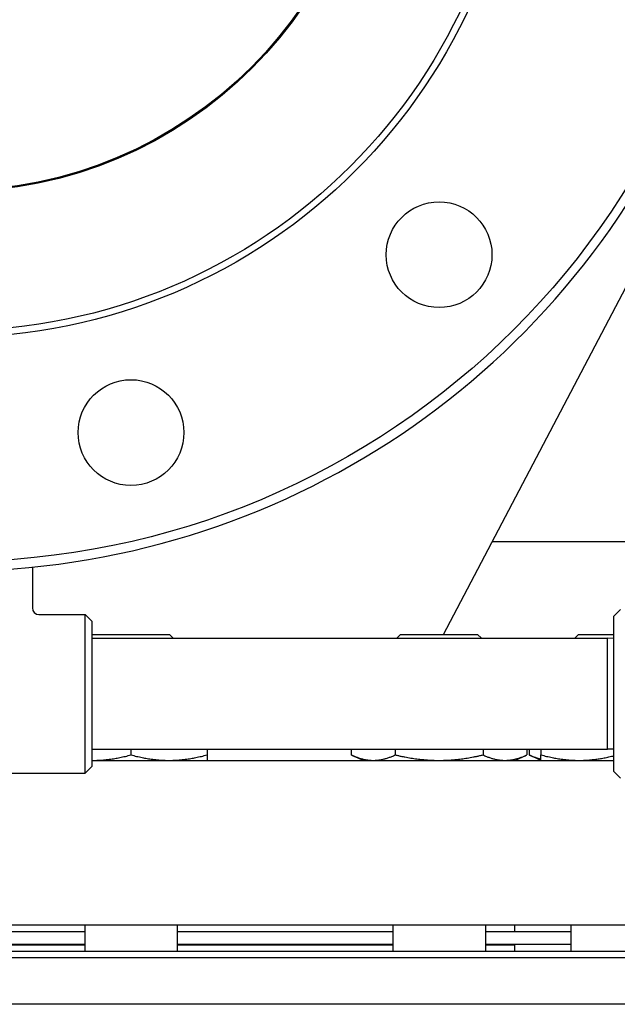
# Model space of a CAD drawing. Header units: inches. Extents: x 24 to 1128, y -69 to 748.
# Tile 470 of 656: x 611.41 to 617.06, y 339.23 to 348.55. Entities that reach past the tile are written whole.
import ezdxf

# ---------------------------------------------------------------- set-up
doc = ezdxf.new("R2010")
doc.units = ezdxf.units.IN
doc.header["$LTSCALE"] = 32
doc.header["$MEASUREMENT"] = 0
doc.layers.add('Visible (ANSI)', color=7, linetype='Continuous', lineweight=30)

msp = doc.modelspace()

# ---------------------------------------------------------------- linework, layer by layer
at = {"layer": 'Visible (ANSI)'}
for p, q in [((615.41982, 342.73117), (617.38931, 346.4885)), ((617.61813, 343.60867), (615.87978, 343.60867)), ((611.53063, 343.37033), (611.53063, 342.98367)), ((611.59313, 342.92117), (612.03063, 342.92117)), ((612.03063, 341.42117), (612.03063, 342.92117)), ((612.09313, 342.85867), (612.03063, 342.92117)), ((617.03063, 342.90617), (617.09313, 342.96867)), ((617.03063, 341.43617), (617.03063, 342.90617)), ((612.09313, 342.85867), (612.09313, 341.48367)), ((612.09837, 342.73117), (612.09313, 342.72593)), ((612.09313, 342.69617), (616.96813, 342.69617)), ((612.09837, 342.73117), (612.82754, 342.73117)), ((612.82754, 342.73117), (612.86254, 342.69617)), ((615.01224, 342.73117), (614.97724, 342.69617)), ((615.01224, 342.73117), (615.74141, 342.73117)), ((615.74141, 342.73117), (615.77641, 342.69617)), ((616.69457, 342.73117), (616.65957, 342.69617)), ((616.69457, 342.73117), (617.03063, 342.73117)), ((616.96813, 341.64617), (616.96813, 342.69617)), ((617.03063, 342.69453), (616.96813, 342.69617)), ((612.09313, 341.64617), (616.96813, 341.64617)), ((612.46296, 341.64617), (612.46296, 341.59304)), ((613.18196, 341.64617), (613.18196, 341.59304)), ((614.5466, 341.64617), (614.5466, 341.59304)), ((614.65783, 341.54117), (614.5466, 341.59304)), ((614.96171, 341.64617), (614.96171, 341.59304)), ((615.79194, 341.64617), (615.79194, 341.59304)), ((616.09583, 341.54117), (616.20706, 341.59304)), ((616.20706, 341.64617), (616.20706, 341.59304)), ((616.22892, 341.64617), (616.22892, 341.59304)), ((616.34015, 341.54117), (616.22892, 341.59304)), ((616.34015, 341.64617), (616.34015, 341.59304)), ((617.03063, 341.64781), (616.96813, 341.64617)), ((612.09313, 341.48367), (612.03063, 341.42117)), ((612.09313, 341.54117), (617.03063, 341.54117)), ((611.29063, 341.42117), (612.03063, 341.42117)), ((617.03063, 341.43617), (617.09313, 341.37367)), ((618.15563, 339.98117), (603.40563, 339.98117)), ((609.53581, 339.92117), (612.02546, 339.92117)), ((612.02546, 339.98117), (612.02546, 339.73617)), ((612.90046, 339.98117), (612.90046, 339.73617)), ((612.90046, 339.92117), (614.93933, 339.92117)), ((614.93933, 339.98117), (614.93933, 339.73617)), ((615.81433, 339.98117), (615.81433, 339.73617)), ((615.81433, 339.92117), (616.62165, 339.92117)), ((616.09063, 339.98117), (616.09063, 339.92117)), ((616.62165, 339.98117), (616.62165, 339.73617)), ((603.34313, 339.73617), (618.21813, 339.73617)), ((609.53581, 339.80117), (612.02546, 339.80117)), ((609.53581, 339.79617), (612.02546, 339.79617)), ((612.90046, 339.80117), (614.93933, 339.80117)), ((612.90046, 339.79617), (614.93933, 339.79617)), ((615.81433, 339.80117), (616.62165, 339.80117)), ((615.81433, 339.79617), (616.09063, 339.79617)), ((615.97063, 339.80117), (615.97063, 339.79617)), ((616.09063, 339.79617), (616.09063, 339.73617)), ((618.28063, 339.67367), (603.28063, 339.67367)), ((741.28063, 339.23367), (480.28063, 339.23367))]:
    msp.add_line(p, q, dxfattribs=at)
for centre, radius in [((610.78063, 350.92117), 7.5), ((610.78063, 350.92117), 5.378), ((610.78063, 350.92117), 5.315), ((610.78063, 350.92117), 4), ((610.78063, 350.92117), 3.99), ((615.37683, 346.32498), 0.5), ((612.46296, 344.64265), 0.5)]:
    msp.add_circle(centre, radius, dxfattribs=at)
for centre, radius, start, end in [((608.93281, 350.92117), 9.54783, 338.457142, 43.918627), ((610.78063, 350.92117), 7.588, 134.247392, 45.752608), ((611.59313, 342.98367), 0.0625, 180, 270)]:
    msp.add_arc(centre, radius, start, end, dxfattribs=at)
for points, weights in [([(612.10346, 341.54117), (612.2703, 341.54117), (612.46296, 341.59304)], [1, 1.0379548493, 1]), ([(612.46296, 341.59304), (612.65561, 341.54117), (612.82246, 341.54117)], [1, 1.0379548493, 1]), ([(612.82246, 341.54117), (612.9893, 341.54117), (613.18196, 341.59304)], [1, 1.0379548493, 1]), ([(613.18196, 341.59304), (613.18196, 341.54117), (613.18196, 341.54117)], [1, 1.0379548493, 1]), ([(614.5466, 341.59304), (614.65783, 341.54117), (614.75415, 341.54117)], [1, 1.0379548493, 1]), ([(614.75415, 341.54117), (614.85048, 341.54117), (614.96171, 341.59304)], [1, 1.0379548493, 1]), ([(614.96171, 341.59304), (615.18417, 341.54117), (615.37683, 341.54117)], [1, 1.0379548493, 1]), ([(615.37683, 341.54117), (615.56948, 341.54117), (615.79194, 341.59304)], [1, 1.0379548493, 1]), ([(615.79194, 341.59304), (615.90317, 341.54117), (615.9995, 341.54117)], [1, 1.0379548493, 1]), ([(615.9995, 341.54117), (616.09583, 341.54117), (616.20706, 341.59304)], [1, 1.0379548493, 1]), ([(616.22892, 341.59304), (616.28757, 341.56569), (616.34015, 341.553)], [1, 1.01965956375, 1.01895290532]), ([(616.34015, 341.59304), (616.53281, 341.54117), (616.69965, 341.54117)], [1, 1.0379548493, 1]), ([(616.34015, 341.54117), (616.34015, 341.54117), (616.34015, 341.59304)], [1, 1.0379548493, 1]), ([(616.69965, 341.54117), (616.85486, 341.54117), (617.03063, 341.58559)], [1, 1.03521467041, 1.00508469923]), ([(612.09313, 341.54122), (612.0983, 341.54117), (612.10346, 341.54117)], [1.00219746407, 1.00113252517, 1])]:
    msp.add_rational_spline(points, weights, degree=2, dxfattribs=at)

doc.saveas('drawing.dxf')
